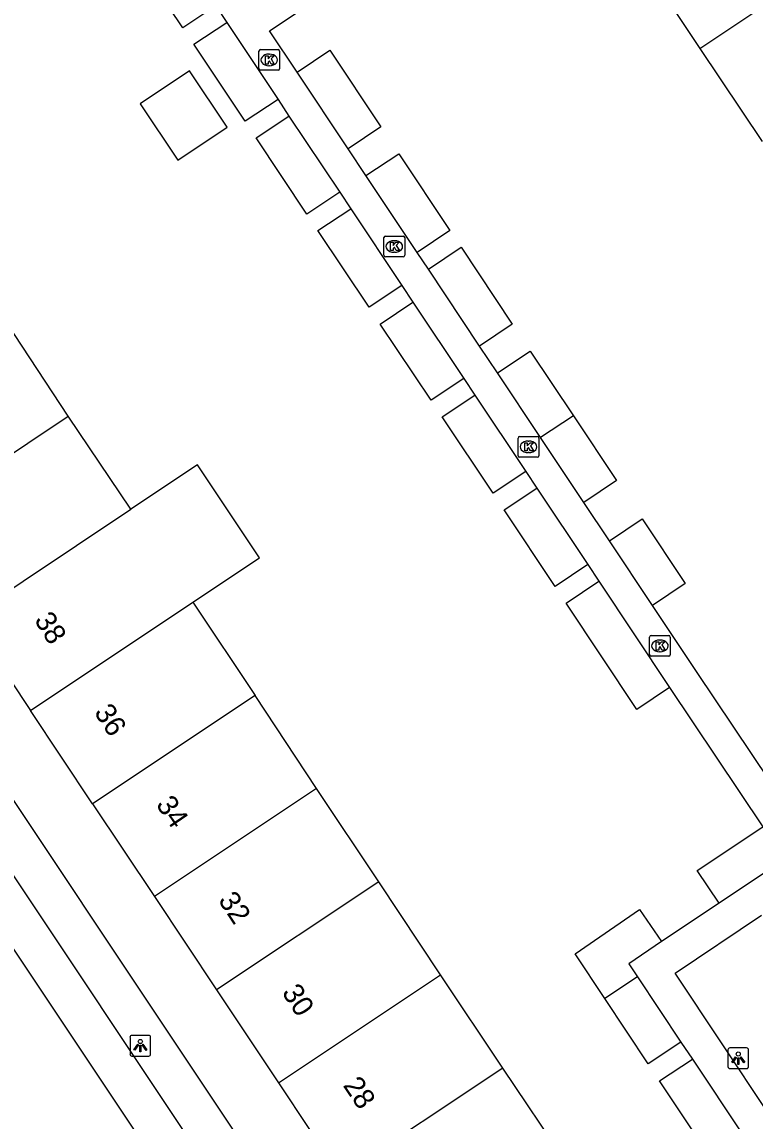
# Model space of a CAD drawing. Extents: x 158352 to 159489, y 383828 to 384597.
# Drawn here: x 158685.5 to 158720.9, y 384256.4 to 384309.4 of the extents above; entities that cross this region are included whole.
import ezdxf

# ---------------------------------------------------------------- set-up
doc = ezdxf.new("R2010")
doc.units = 0
for name, color, linetype in [('IMGEO_Kolk', 7, 'Continuous'), ('IMGEO_Lichtpunt', 7, 'Continuous'), ('IMGEO_Muur', 7, 'Continuous'), ('IMGEO_Pand', 7, 'Continuous'), ('IMGEO_Pand_nummerreeks', 7, 'Continuous'), ('IMGEO_Rijbaan_lokaal_open', 7, 'Continuous'), ('IMGEO_Voetpad_open', 7, 'Continuous')]:
    doc.layers.add(name, color=color, linetype=linetype)

msp = doc.modelspace()

# ---------------------------------------------------------------- linework, layer by layer
at = {"layer": 'IMGEO_Kolk'}
for p, q in [((158696.956, 384307.173), (158696.956, 384308.025)), ((158697.031, 384308.099), (158697.883, 384308.099)), ((158697.444, 384307.879), (158697.469, 384307.879)), ((158697.957, 384308.025), (158697.957, 384307.173)), ((158697.467, 384307.319), (158697.442, 384307.319)), ((158697.883, 384307.099), (158697.031, 384307.099)), ((158702.989, 384298.179), (158702.989, 384299.031)), ((158703.064, 384299.105), (158703.916, 384299.105)), ((158703.477, 384298.885), (158703.502, 384298.885)), ((158703.99, 384299.031), (158703.99, 384298.179)), ((158703.5, 384298.325), (158703.475, 384298.325)), ((158703.916, 384298.105), (158703.064, 384298.105)), ((158709.463, 384288.519), (158709.463, 384289.371)), ((158709.538, 384289.445), (158710.39, 384289.445)), ((158709.951, 384289.225), (158709.976, 384289.225)), ((158710.464, 384289.371), (158710.464, 384288.519)), ((158709.974, 384288.665), (158709.949, 384288.665)), ((158710.39, 384288.445), (158709.538, 384288.445)), ((158715.806, 384278.921), (158715.806, 384279.773)), ((158715.881, 384279.847), (158716.733, 384279.847)), ((158716.807, 384279.773), (158716.807, 384278.921)), ((158716.294, 384279.627), (158716.319, 384279.627)), ((158716.733, 384278.847), (158715.881, 384278.847)), ((158716.317, 384279.067), (158716.292, 384279.067))]:
    msp.add_line(p, q, dxfattribs=at)
for points in [[(158696.956, 384307.173), (158696.956, 384308.025)], [(158697.031, 384308.099), (158697.883, 384308.099)], [(158697.277, 384307.799), (158697.4, 384307.799), (158697.4, 384307.648), (158697.53, 384307.799), (158697.694, 384307.799), (158697.548, 384307.648), (158697.701, 384307.399), (158697.549, 384307.399), (158697.464, 384307.563), (158697.4, 384307.496), (158697.4, 384307.399), (158697.277, 384307.399), (158697.277, 384307.799)], [(158697.957, 384308.025), (158697.957, 384307.173)], [(158697.883, 384307.099), (158697.031, 384307.099)], [(158702.989, 384298.179), (158702.989, 384299.031)], [(158703.064, 384299.105), (158703.916, 384299.105)], [(158703.31, 384298.805), (158703.433, 384298.805), (158703.433, 384298.654), (158703.563, 384298.805), (158703.727, 384298.805), (158703.581, 384298.654), (158703.734, 384298.405), (158703.582, 384298.405), (158703.497, 384298.569), (158703.433, 384298.502), (158703.433, 384298.405), (158703.31, 384298.405), (158703.31, 384298.805)], [(158703.99, 384299.031), (158703.99, 384298.179)], [(158703.916, 384298.105), (158703.064, 384298.105)], [(158709.463, 384288.519), (158709.463, 384289.371)], [(158709.538, 384289.445), (158710.39, 384289.445)], [(158710.464, 384289.371), (158710.464, 384288.519)], [(158709.784, 384289.145), (158709.907, 384289.145), (158709.907, 384288.994), (158710.037, 384289.145), (158710.201, 384289.145), (158710.055, 384288.994), (158710.208, 384288.745), (158710.056, 384288.745), (158709.971, 384288.909), (158709.907, 384288.842), (158709.907, 384288.745), (158709.784, 384288.745), (158709.784, 384289.145)], [(158710.39, 384288.445), (158709.538, 384288.445)], [(158715.806, 384278.921), (158715.806, 384279.773)], [(158715.881, 384279.847), (158716.733, 384279.847)], [(158716.807, 384279.773), (158716.807, 384278.921)], [(158716.127, 384279.547), (158716.25, 384279.547), (158716.25, 384279.396), (158716.38, 384279.547), (158716.544, 384279.547), (158716.398, 384279.396), (158716.551, 384279.147), (158716.399, 384279.147), (158716.314, 384279.311), (158716.25, 384279.244), (158716.25, 384279.147), (158716.127, 384279.147), (158716.127, 384279.547)], [(158716.733, 384278.847), (158715.881, 384278.847)]]:
    msp.add_lwpolyline(points, dxfattribs=at)
for centre, start, end in [((158697.033, 384308.023), 91.552, 178.448), ((158697.033, 384308.023), 91.552, 178.448), ((158697.881, 384308.023), 1.552, 88.448), ((158697.881, 384308.023), 1.552, 88.448), ((158697.033, 384307.175), 181.552, 268.448), ((158697.033, 384307.175), 181.552, 268.448), ((158697.881, 384307.175), 271.552, 358.448), ((158697.881, 384307.175), 271.552, 358.448), ((158703.066, 384299.029), 91.552, 178.448), ((158703.066, 384299.029), 91.552, 178.448), ((158703.914, 384299.029), 1.552, 88.448), ((158703.914, 384299.029), 1.552, 88.448), ((158703.066, 384298.181), 181.552, 268.448), ((158703.066, 384298.181), 181.552, 268.448), ((158703.914, 384298.181), 271.552, 358.448), ((158703.914, 384298.181), 271.552, 358.448), ((158709.54, 384289.369), 91.552, 178.448), ((158709.54, 384289.369), 91.552, 178.448), ((158710.388, 384289.369), 1.552, 88.448), ((158710.388, 384289.369), 1.552, 88.448), ((158709.54, 384288.521), 181.552, 268.448), ((158709.54, 384288.521), 181.552, 268.448), ((158710.388, 384288.521), 271.552, 358.448), ((158710.388, 384288.521), 271.552, 358.448), ((158715.883, 384279.771), 91.552, 178.448), ((158715.883, 384279.771), 91.552, 178.448), ((158716.731, 384279.771), 1.552, 88.448), ((158716.731, 384279.771), 1.552, 88.448), ((158715.883, 384278.923), 181.552, 268.448), ((158715.883, 384278.923), 181.552, 268.448), ((158716.731, 384278.923), 271.552, 358.448), ((158716.731, 384278.923), 271.552, 358.448)]:
    msp.add_arc(centre, 0.0765, start, end, dxfattribs=at)
for centre, major_axis, ratio, start_param, end_param in [((158697.443, 384307.599), (-0.387, 0.002), 0.722429, 4.712389, 7.853982), ((158697.468, 384307.599), (-0.39, 0.002), 0.717154, 1.570796, 4.712389), ((158703.476, 384298.605), (-0.387, 0.002), 0.722429, 4.712389, 7.853982), ((158703.501, 384298.605), (-0.39, 0.002), 0.717154, 1.570796, 4.712389), ((158709.95, 384288.945), (-0.387, 0.002), 0.722429, 4.712389, 7.853982), ((158709.975, 384288.945), (-0.39, 0.002), 0.717154, 1.570796, 4.712389), ((158716.293, 384279.347), (-0.387, 0.002), 0.722429, 4.712389, 7.853982), ((158716.318, 384279.347), (-0.39, 0.002), 0.717154, 1.570796, 4.712389)]:
    msp.add_ellipse(centre, major_axis=major_axis, ratio=ratio, start_param=start_param, end_param=end_param, dxfattribs=at)
at = {"layer": 'IMGEO_Lichtpunt'}
for p, q in [((158691.64, 384260.57), (158690.832, 384260.57)), ((158691.64, 384260.57), (158690.832, 384260.57)), ((158690.738, 384260.475), (158690.738, 384259.668)), ((158690.738, 384260.475), (158690.738, 384259.668)), ((158691.734, 384259.668), (158691.734, 384260.475)), ((158691.734, 384259.668), (158691.734, 384260.475)), ((158690.832, 384259.574), (158691.64, 384259.574)), ((158690.832, 384259.574), (158691.64, 384259.574)), ((158719.586, 384259.871), (158719.586, 384259.064)), ((158719.586, 384259.871), (158719.586, 384259.064)), ((158720.488, 384259.966), (158719.68, 384259.966)), ((158720.488, 384259.966), (158719.68, 384259.966)), ((158720.582, 384259.064), (158720.582, 384259.871)), ((158720.582, 384259.064), (158720.582, 384259.871)), ((158719.68, 384258.97), (158720.488, 384258.97)), ((158719.68, 384258.97), (158720.488, 384258.97))]:
    msp.add_line(p, q, dxfattribs=at)
for points in [[(158691.112, 384260.139), (158691.151, 384260.111), (158690.963, 384259.849), (158690.925, 384259.876), (158691.112, 384260.139)], [(158691.214, 384260.091), (158691.261, 384260.091), (158691.261, 384259.769), (158691.214, 384259.769), (158691.214, 384260.091)], [(158691.324, 384260.111), (158691.362, 384260.138), (158691.549, 384259.876), (158691.51, 384259.848), (158691.324, 384260.111)], [(158719.96, 384259.535), (158719.999, 384259.507), (158719.811, 384259.245), (158719.773, 384259.272), (158719.96, 384259.535)], [(158720.172, 384259.507), (158720.21, 384259.534), (158720.397, 384259.272), (158720.358, 384259.244), (158720.172, 384259.507)], [(158720.062, 384259.487), (158720.109, 384259.487), (158720.109, 384259.165), (158720.062, 384259.165), (158720.062, 384259.487)]]:
    msp.add_lwpolyline(points, dxfattribs=at)
for centre in [(158691.237, 384260.273), (158720.085, 384259.669)]:
    msp.add_circle(centre, 0.0994, dxfattribs=at)
for centre, start, end in [((158690.832, 384260.475), 90, 180), ((158690.832, 384260.475), 90, 180), ((158691.64, 384260.475), 0, 90), ((158691.64, 384260.475), 0, 90), ((158690.832, 384259.668), 180, 270), ((158690.832, 384259.668), 180, 270), ((158691.64, 384259.668), 270, 0), ((158691.64, 384259.668), 270, 360), ((158719.68, 384259.871), 90, 180), ((158719.68, 384259.871), 90, 180), ((158720.488, 384259.871), 0, 90), ((158720.488, 384259.871), 0, 90), ((158719.68, 384259.064), 180, 270), ((158719.68, 384259.064), 180, 270), ((158720.488, 384259.064), 270, 0), ((158720.488, 384259.064), 270, 360)]:
    msp.add_arc(centre, 0.0946, start, end, dxfattribs=at)
at = {"layer": 'IMGEO_Muur'}
msp.add_lwpolyline([(158698.798, 384307.008), (158697.47, 384309.001), (158711.486, 384318.344)], dxfattribs=at)
at = {"layer": 'IMGEO_Pand'}
for points in [[(158694.875, 384310.202), (158693.292, 384309.146), (158690.748, 384312.943), (158692.339, 384314.004)], [(158714.916, 384313.137), (158718.236, 384308.158)], [(158718.236, 384308.158), (158726.098, 384313.399)], [(158697.881, 384305.693), (158696.301, 384304.639), (158693.821, 384308.357), (158695.402, 384309.411)], [(158695.402, 384309.411), (158697.881, 384305.693)], [(158698.798, 384307.008), (158700.38, 384308.062), (158702.837, 384304.372), (158701.256, 384303.319)], [(158718.236, 384308.158), (158721.235, 384303.662)], [(158693.043, 384302.765), (158695.428, 384304.364), (158693.609, 384307.077), (158691.224, 384305.478), (158693.043, 384302.765)], [(158701.256, 384303.319), (158698.798, 384307.008)], [(158700.854, 384301.224), (158699.273, 384300.17), (158696.826, 384303.838), (158698.407, 384304.893)], [(158698.407, 384304.893), (158700.854, 384301.224)], [(158702.122, 384302.024), (158703.703, 384303.078), (158706.175, 384299.37), (158704.594, 384298.316)], [(158704.594, 384298.316), (158702.122, 384302.024)], [(158703.852, 384296.727), (158702.271, 384295.673), (158699.805, 384299.372), (158701.386, 384300.426)], [(158701.386, 384300.426), (158703.852, 384296.727)], [(158705.132, 384297.513), (158706.713, 384298.567), (158709.184, 384294.86), (158707.603, 384293.806)], [(158707.603, 384293.806), (158705.132, 384297.513)], [(158706.844, 384292.246), (158705.264, 384291.191), (158702.811, 384294.866), (158704.391, 384295.92)], [(158704.391, 384295.92), (158706.844, 384292.246)], [(158687.761, 384290.42), (158684.797, 384294.918)], [(158708.465, 384292.51), (158710.045, 384293.565), (158712.128, 384290.443)], [(158710.548, 384289.388), (158708.465, 384292.51)], [(158709.835, 384287.764), (158708.255, 384286.709), (158705.801, 384290.386), (158707.381, 384291.441)], [(158707.381, 384291.441), (158709.835, 384287.764)], [(158679.946, 384285.214), (158687.761, 384290.42)], [(158690.784, 384285.939), (158687.761, 384290.42)], [(158712.128, 384290.443), (158710.548, 384289.388)], [(158712.128, 384290.443), (158714.211, 384287.321), (158712.631, 384286.267)], [(158712.631, 384286.267), (158710.548, 384289.388)], [(158693.771, 384281.457), (158696.978, 384283.594), (158693.991, 384288.076), (158690.784, 384285.939)], [(158712.828, 384283.267), (158711.248, 384282.211), (158708.783, 384285.901), (158710.363, 384286.957)], [(158710.363, 384286.957), (158712.828, 384283.267)], [(158682.944, 384280.716), (158690.784, 384285.939)], [(158713.866, 384284.416), (158715.446, 384285.471), (158717.529, 384282.349), (158715.949, 384281.294)], [(158715.949, 384281.294), (158713.866, 384284.416)], [(158716.773, 384277.343), (158715.192, 384276.289), (158711.779, 384281.411), (158713.36, 384282.464)], [(158713.36, 384282.464), (158716.773, 384277.343)], [(158685.932, 384276.235), (158693.771, 384281.457)], [(158693.771, 384281.457), (158696.769, 384276.962)], [(158682.944, 384280.716), (158685.932, 384276.235)], [(158696.769, 384276.962), (158688.929, 384271.739)], [(158699.737, 384272.468), (158696.769, 384276.962)], [(158688.929, 384271.739), (158685.932, 384276.235)], [(158699.737, 384272.468), (158691.916, 384267.258)], [(158702.736, 384267.972), (158699.737, 384272.468)], [(158688.929, 384271.739), (158691.916, 384267.258)], [(158719.157, 384266.937), (158718.102, 384268.516), (158721.266, 384270.631)], [(158721.266, 384270.631), (158722.322, 384269.051), (158719.157, 384266.937)], [(158702.736, 384267.972), (158694.914, 384262.761)], [(158705.725, 384263.492), (158702.736, 384267.972)], [(158691.916, 384267.258), (158694.914, 384262.761)], [(158713.648, 384262.349), (158712.215, 384264.502), (158715.325, 384266.638), (158716.379, 384265.097)], [(158716.379, 384265.097), (158714.808, 384264.022), (158715.223, 384263.398)], [(158697.902, 384258.28), (158705.725, 384263.492)], [(158708.724, 384258.995), (158705.725, 384263.492)], [(158715.223, 384263.398), (158713.648, 384262.349)], [(158715.223, 384263.398), (158717.319, 384260.248)], [(158694.914, 384262.761), (158697.902, 384258.28)], [(158717.319, 384260.248), (158715.743, 384259.199), (158713.648, 384262.349)], [(158708.724, 384258.995), (158700.9, 384253.783)], [(158711.728, 384254.524), (158708.724, 384258.995)], [(158720.31, 384255.769), (158718.729, 384254.716), (158716.293, 384258.374), (158717.874, 384259.427)], [(158717.874, 384259.427), (158720.31, 384255.769)], [(158697.902, 384258.28), (158700.9, 384253.783)]]:
    msp.add_lwpolyline(points, dxfattribs=at)
at = {"layer": 'IMGEO_Rijbaan_lokaal_open'}
msp.add_lwpolyline([(158693.594, 384252.04), (158659.086, 384303.74)], dxfattribs=at)
at = {"layer": 'IMGEO_Voetpad_open'}
for points in [[(158698.798, 384307.008), (158697.47, 384309.001), (158711.486, 384318.344)], [(158694.875, 384310.202), (158695.402, 384309.411)], [(158661.89, 384306.702), (158737.694, 384193.032)], [(158697.881, 384305.693), (158698.407, 384304.893)], [(158693.763, 384252.543), (158695.03, 384253.434), (158660.956, 384304.482), (158659.679, 384303.634)], [(158702.122, 384302.024), (158701.256, 384303.319)], [(158700.854, 384301.224), (158701.386, 384300.426)], [(158705.132, 384297.513), (158704.594, 384298.316)], [(158703.852, 384296.727), (158704.391, 384295.92)], [(158708.465, 384292.51), (158707.603, 384293.806)], [(158706.844, 384292.246), (158707.381, 384291.441)], [(158709.835, 384287.764), (158710.363, 384286.957)], [(158713.866, 384284.416), (158712.631, 384286.267)], [(158712.828, 384283.267), (158713.36, 384282.464)], [(158722.518, 384271.47), (158718.072, 384278.112), (158715.949, 384281.294)], [(158716.773, 384277.343), (158721.266, 384270.631)], [(158719.157, 384266.937), (158716.379, 384265.097)], [(158734.381, 384245.705), (158730.524, 384243.314), (158717.046, 384263.571), (158721.205, 384266.361)], [(158717.319, 384260.248), (158717.874, 384259.427)]]:
    msp.add_lwpolyline(points, dxfattribs=at)

# ---------------------------------------------------------------- texts
at = {"layer": 'IMGEO_Pand_nummerreeks'}
for s, rotation, p in [('38', 301.9995, (158686.095, 384280.593)), ('36', 303.0623, (158688.979, 384276.143)), ('34', 304.4707, (158691.959, 384271.694)), ('32', 303.5328, (158694.967, 384267.083)), ('30', 302.8202, (158698.037, 384262.639)), ('28', 304.1143, (158700.987, 384258.156))]:
    msp.add_text(s, height=1, rotation=rotation, dxfattribs=at).set_placement(p)

doc.saveas('drawing.dxf')
